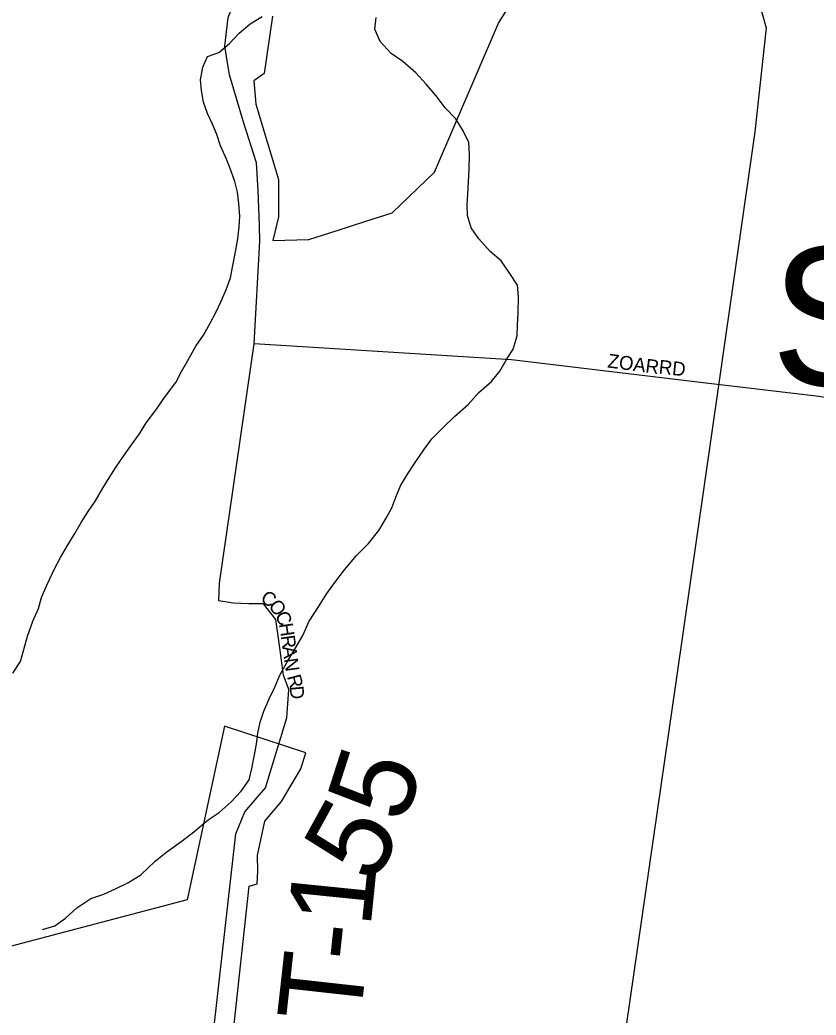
# Model space of a CAD drawing. Extents: x 1310247 to 1664935, y 284496 to 704931.
# Drawn here: x 1485662 to 1488532, y 497031 to 500619 of the extents above; entities that cross this region are included whole.
import ezdxf

# ---------------------------------------------------------------- set-up
doc = ezdxf.new("R2010")
doc.units = 0
for name, color, linetype in [('GM_X_Corporation_Text', 7, 'Continuous'), ('GM_X_County_Road_Text', 7, 'Continuous'), ('GM_X_County_Subdivision_Text', 7, 'Continuous'), ('GM_X_Interchange_Ramps', 7, 'Continuous'), ('GM_X_Major_Lake_Text', 7, 'Continuous'), ('GM_X_Minor_River_Text', 7, 'Continuous'), ('GM_X_Rail_Line', 7, 'Continuous'), ('GM_X_Township_Subdivision', 7, 'Continuous')]:
    doc.layers.add(name, color=color, linetype=linetype)

msp = doc.modelspace()

# ---------------------------------------------------------------- linework, layer by layer
at = {"layer": 'GM_X_Corporation_Text'}
for points in [[(1486412.8, 500449.1), (1486400.6, 500523.9), (1486412.3, 500627.1), (1486440.7, 500700.7), (1486447.1, 500742), (1486439.3, 500780.7), (1486405.8, 500814.2), (1486196.8, 500894.2), (1486065.1, 500938.1), (1486005.8, 500963.9), (1485924.5, 501000), (1485763.2, 501094.2), (1485587.7, 501171.7), (1485190.2, 501318.8), (1484885.7, 501442.7), (1484516.7, 501587.2), (1484256, 501708.5), (1483987.4, 501794.7), (1483535.3, 501943.8), (1482722, 502181.9)], [(1488125.4, 499310.6), (1487434.3, 499393.5), (1486506.6, 499450.5), (1486526.9, 499821.3), (1486525, 499877)], [(1486486.9, 498513.1), (1486431, 498515.9), (1486378.9, 498524.6), (1486381.8, 498588.1), (1486506.6, 499450.5)], [(1486598, 498016.4), (1486624.1, 498102.3), (1486630.9, 498204.4), (1486612.2, 498256.9), (1486595.6, 498381.6), (1486584.1, 498456.7), (1486539.3, 498513), (1486487.3, 498513), (1486486.9, 498513.1)]]:
    msp.add_lwpolyline(points, dxfattribs=at)
at = {"layer": 'GM_X_County_Road_Text'}
for points in [[(1486525, 499877), (1486520.6, 500003.9), (1486514.2, 500103.2), (1486467.7, 500250.3), (1486417.4, 500420.7), (1486412.8, 500449.1)], [(1491531.2, 494667.4), (1491228.6, 495117.8), (1490909.5, 495544.4), (1490606.7, 495984.7), (1490383.2, 496373.5), (1490333.8, 496484.1), (1490306.5, 496561.3), (1490260.6, 496790.6), (1490256.8, 497084.1), (1490319.7, 497481.1), (1490287.2, 497569.9), (1489991.4, 497954), (1489715.7, 498269.5), (1489571.2, 498419.2), (1489475.1, 498564.5), (1489422.9, 498671.6), (1489335.6, 498827.5), (1489141.5, 499104.4), (1489095, 499171.5), (1489046, 499188.3), (1488972.4, 499197.4), (1488532.4, 499261.9), (1488125.4, 499310.6)]]:
    msp.add_lwpolyline(points, dxfattribs=at)
at = {"layer": 'GM_X_County_Subdivision_Text'}
msp.add_lwpolyline([(1486137.3, 494996), (1486440.6, 497684.1), (1486472.8, 497763.5), (1486547.3, 497849.8), (1486598, 498016.4)], dxfattribs=at)
at = {"layer": 'GM_X_Major_Lake_Text'}
for points in [[(1486572.5, 500632.5), (1486542.7, 500425.6), (1486504.9, 500399.4), (1486512.1, 500314.7), (1486594.2, 500042.8), (1486593.7, 499908.8), (1486573.2, 499823.8), (1486703.3, 499826.6), (1486805.2, 499859.3), (1486905.2, 499891.4), (1487004.2, 499923.2), (1487156.5, 500069.2), (1487386.9, 500606.9), (1487633.1, 500997.9)], [(1488326.3, 500683.4), (1488352.7, 500590.1), (1488312, 500215.3), (1488180.2, 499300.7), (1488027.3, 498239.7), (1487833.3, 496893.6), (1487152.3, 496991.7), (1487122.3, 496753.6), (1486416.9, 496842.8), (1486487.8, 497495.9), (1486516.8, 497503.6), (1486519.4, 497549.5), (1486518.6, 497606.5), (1486545.2, 497729.6), (1486605.2, 497800.7), (1486674.2, 497919.1), (1486691.9, 497976.4), (1486399.3, 498072.6), (1486264.1, 497447), (1484453.9, 496968.8)]]:
    msp.add_lwpolyline(points, dxfattribs=at)
at = {"layer": 'GM_X_Minor_River_Text'}
for points in [[(1485636.5, 498263.9), (1485663.3, 498305.5), (1485676, 498349.5), (1485688.9, 498397.4), (1485707.8, 498451.2), (1485728.7, 498497), (1485739.4, 498536.9), (1485758.2, 498580.7), (1485787.3, 498642.4), (1485808, 498680.2), (1485832.8, 498723.9), (1485859.6, 498767.6), (1485882.3, 498807.3), (1485907.1, 498847), (1485933.8, 498884.7), (1485960.6, 498930.4), (1485983.4, 498968.1), (1486008.1, 499007.8), (1486034.8, 499045.5), (1486063.6, 499087.1), (1486092.3, 499126.8), (1486117.1, 499166.5), (1486152, 499212), (1486182.8, 499257.6), (1486223.8, 499311.1), (1486244.6, 499350.9), (1486267.3, 499390.6), (1486296.3, 499442.3), (1486323, 499482), (1486347.8, 499525.7), (1486368.5, 499563.5), (1486387.3, 499605.2), (1486406.1, 499649.1), (1486420.8, 499688.9), (1486429.5, 499732.9), (1486438.4, 499782.9), (1486447.2, 499828.8), (1486452, 499872.9), (1486454.6, 499910.9), (1486451.4, 499957.1), (1486446, 499997.3), (1486436.6, 500035.5), (1486423.2, 500073.8), (1486405.9, 500116.2), (1486384.6, 500164.7), (1486371.3, 500205), (1486355.9, 500243.3), (1486338.5, 500281.7), (1486323.1, 500322), (1486315.8, 500364.2), (1486312.4, 500402.4), (1486321.2, 500448.4), (1486337.9, 500486.2), (1486378.3, 500501.6), (1486416.9, 500533.1), (1486451.6, 500570.6), (1486492.3, 500604), (1486534.9, 500631.4)], [(1485743.3, 497339.9), (1485787.7, 497353.2), (1485826.3, 497380.7), (1485867, 497418.1), (1485917.7, 497451.4), (1485964.1, 497466.7), (1486006.6, 497486.1), (1486053.1, 497509.4), (1486097.7, 497536.8), (1486148.7, 497586.1), (1486191.4, 497619.5), (1486246.2, 497658.7), (1486288.9, 497692.1), (1486339.8, 497735.4), (1486380.3, 497760.8), (1486423.2, 497800.3), (1486459.9, 497837.8), (1486488.7, 497879.4), (1486497.4, 497919.4), (1486506.1, 497963.3), (1486514.9, 498007.3), (1486519.6, 498047.3), (1486528.3, 498087.3), (1486541, 498127.2), (1486559.8, 498171), (1486580.5, 498212.8), (1486599.3, 498256.6), (1486624.2, 498302.3), (1486653.1, 498350), (1486682, 498399.6), (1486704.9, 498451.4), (1486737.9, 498503), (1486768.8, 498550.6), (1486797.5, 498590.3), (1486832.4, 498635.8), (1486875.4, 498687.3), (1486918.3, 498730.7), (1486955.2, 498778.2), (1486982, 498821.9), (1487002.7, 498859.7), (1487017.4, 498897.5), (1487034.1, 498939.4), (1487058.9, 498981.1), (1487089.7, 499026.7), (1487118.5, 499068.3), (1487147.3, 499108), (1487188.1, 499149.5), (1487228.9, 499188.9), (1487277.8, 499232.2), (1487316.6, 499275.7), (1487361.4, 499315.1), (1487392.1, 499352.7), (1487414.9, 499392.5), (1487439.6, 499432.2), (1487454.5, 499480), (1487455.1, 499518.1), (1487457.9, 499562.2), (1487458.8, 499620.3), (1487455.5, 499662.5), (1487428.2, 499705), (1487396.8, 499749.6), (1487357.3, 499784.3), (1487315.9, 499829.1), (1487288.5, 499869.6), (1487275.2, 499913.9), (1487273.8, 499952.1), (1487276.5, 499990.1), (1487279.2, 500036.2), (1487282, 500078.2), (1487282.9, 500134.4), (1487279.6, 500176.5), (1487260.3, 500218.9), (1487232.9, 500261.5), (1487195.4, 500302.2), (1487162.1, 500344.8), (1487126.7, 500387.5), (1487089.2, 500428.1), (1487041.8, 500469), (1487000.1, 500497.7), (1486960.7, 500540.5), (1486941.4, 500584.9), (1486946.1, 500626.9)]]:
    msp.add_lwpolyline(points, dxfattribs=at)

# ---------------------------------------------------------------- texts
at = {"layer": 'GM_X_Interchange_Ramps'}
msp.add_text('SOUTH LEBANON', height=500, rotation=0, dxfattribs=at).set_placement((1488369.4, 499299.9))
at = {"layer": 'GM_X_Rail_Line'}
for s, rotation, p in [('ZOAR', 352.503, (1487778.6, 499365.9)), ('RD', 353.9946, (1487963.2, 499343.9)), ('C', 328.9988, (1486525.4, 498523.1)), ('O', 306.6557, (1486555.5, 498506.1)), ('C', 294.653, (1486580.4, 498473.2)), ('H', 278.4454, (1486595.8, 498440.8)), ('R', 277.8931, (1486602.3, 498397.4)), ('A', 277.8969, (1486607.7, 498358.2)), ('N', 277.8969, (1486613.8, 498314.6)), ('R', 285.0848, (1486624, 498251.4)), ('D', 275.4497, (1486633.9, 498215.4))]:
    msp.add_text(s, height=50, rotation=rotation, dxfattribs=at).set_placement(p)
at = {"layer": 'GM_X_Township_Subdivision'}
for s, rotation, p in [('5', 72.2189, (1487048.5, 497715.4)), ('5', 61.1885, (1486934.6, 497495.8)), ('1', 84.2223, (1486925.4, 497342.1)), ('-', 83.7459, (1486911.7, 497217)), ('T', 83.666, (1486886.9, 496993.5))]:
    msp.add_text(s, height=300, rotation=rotation, dxfattribs=at).set_placement(p)

doc.saveas('drawing.dxf')
